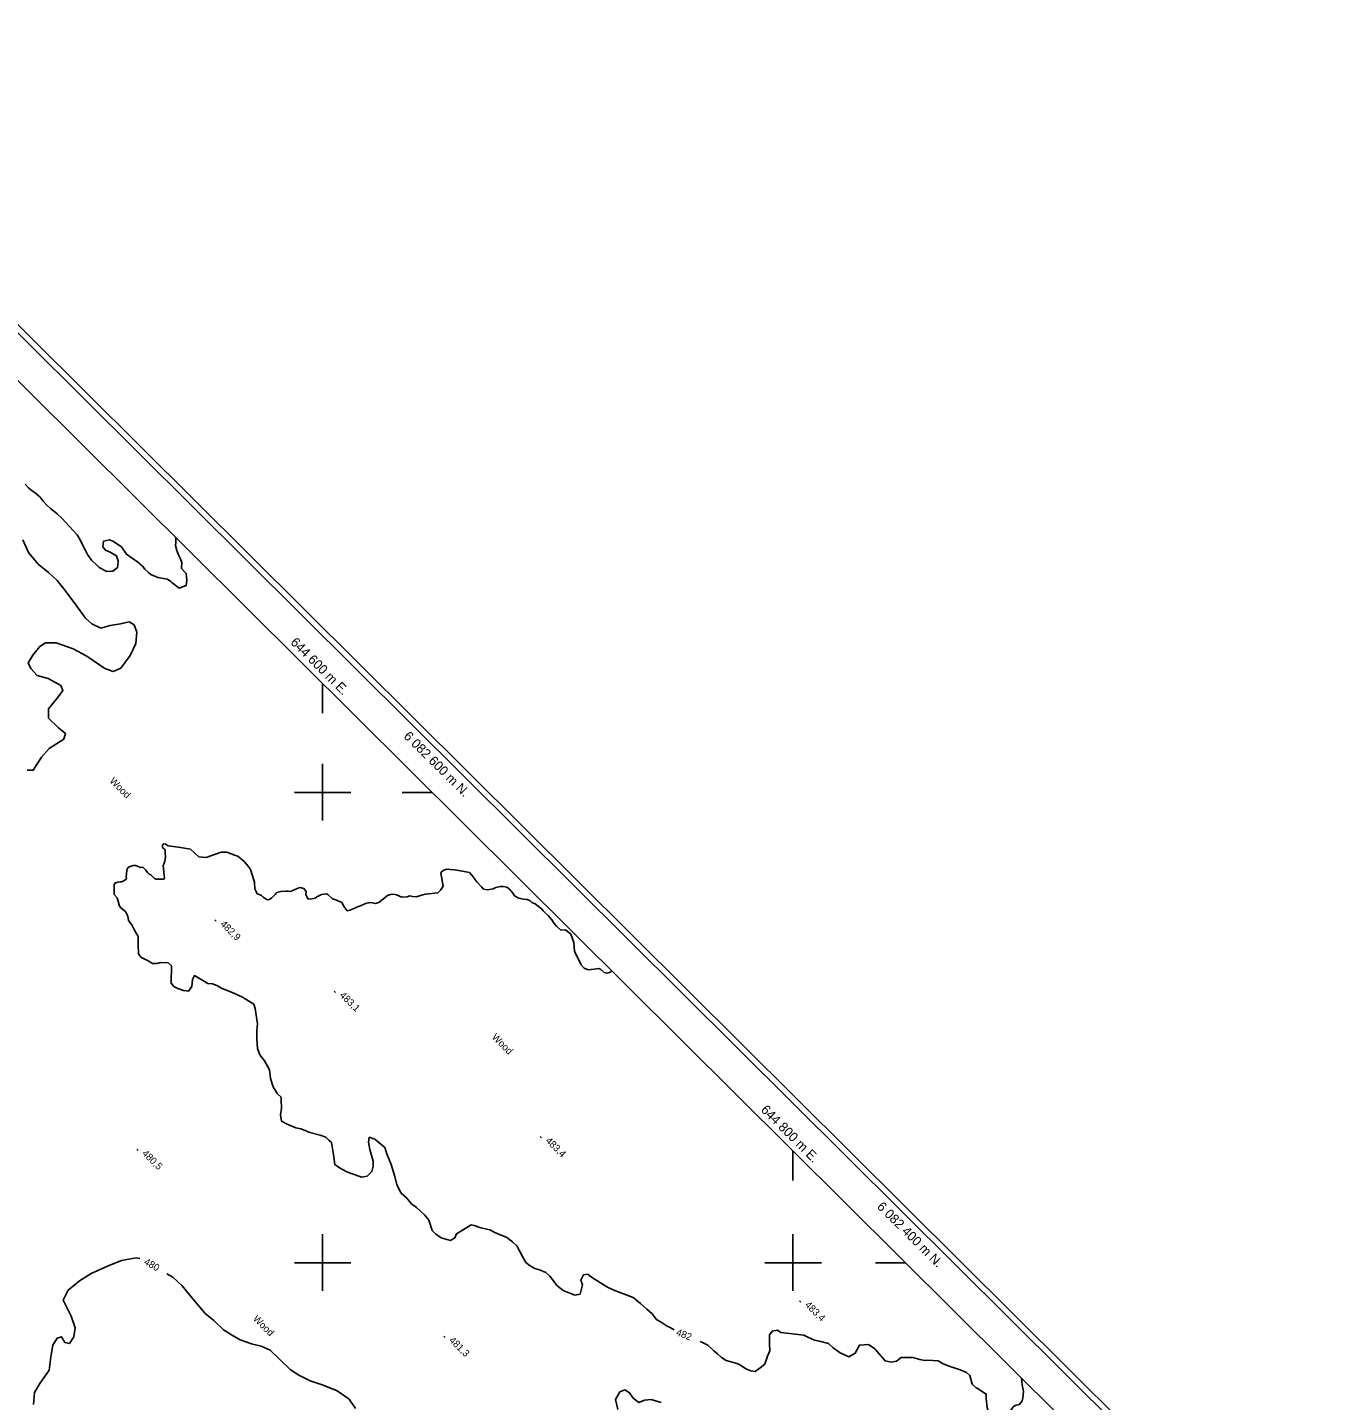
# Model space of a CAD drawing. Extents: x 642515 to 647219, y 6080136 to 6084356.
# Drawn here: x 644475 to 645031, y 6082341 to 6082925 of the extents above; entities that cross this region are included whole.
import ezdxf

# ---------------------------------------------------------------- set-up
doc = ezdxf.new("R2010")
doc.units = 0
for name, color, linetype in [('Level 1', 7, 'Continuous'), ('Level 2', 7, 'Continuous'), ('Level 3', 7, 'Continuous'), ('Level 44', 7, 'Continuous'), ('Level 60', 7, 'Continuous'), ('Level 61', 7, 'Continuous'), ('Level 7', 7, 'Continuous')]:
    doc.layers.add(name, color=color, linetype=linetype)

msp = doc.modelspace()

# ---------------------------------------------------------------- linework, layer by layer
at = {"layer": 'Level 1'}
for points in [[(644477.27, 6082339.82), (644477.66, 6082344.97), (644479.94, 6082348.8), (644483.85, 6082354.35), (644484.62, 6082360.09), (644485.46, 6082364.99), (644487.31, 6082367.98), (644489.11, 6082368.52), (644490.53, 6082366.24), (644492.46, 6082365.73), (644494.31, 6082368.64), (644494.97, 6082372.38), (644493.17, 6082377.42), (644489.77, 6082384.21), (644492, 6082388.48), (644496.77, 6082392.33), (644501.73, 6082395.53), (644508.73, 6082398.68), (644514.68, 6082401), (644520.81, 6082402.15), (644522.36, 6082401.84)], [(644533.84, 6082395.39), (644536.4, 6082393.98), (644540.45, 6082390.32), (644543.53, 6082386.46), (644547.25, 6082382.09), (644550.12, 6082378.5), (644553.89, 6082375.56), (644558.04, 6082371.51), (644561.44, 6082369.37), (644565.12, 6082367.29), (644569.88, 6082365.63), (644574.04, 6082364.67), (644577.83, 6082362.96), (644582.06, 6082358.75), (644586.26, 6082354.66), (644589.95, 6082352.33), (644594.87, 6082349.91), (644600.42, 6082348.01), (644606.35, 6082345.6), (644611.37, 6082342.01), (644614.08, 6082338.16)], [(644724.65, 6082341.93), (644726.49, 6082345.17), (644728.64, 6082346.1), (644730.61, 6082344.78), (644732.14, 6082342.54), (644734.56, 6082340.59), (644736.94, 6082341.7), (644739.82, 6082341.9), (644743.99, 6082340.61)], [(644725.67, 6082337.67), (644724.65, 6082341.93)]]:
    msp.add_lwpolyline(points, dxfattribs=at)
at = {"layer": 'Level 2'}
for points in [[(644537.74, 6082708.3), (644537.73, 6082708.24), (644537.65, 6082706.28), (644537.53, 6082704.97), (644538.1, 6082702.89), (644538.73, 6082701.38), (644539.7, 6082699.4), (644540.25, 6082697.8), (644540.1, 6082695.27), (644542.05, 6082693.18), (644542.4, 6082690.19), (644542.08, 6082687.98), (644539.2, 6082686.85), (644536.11, 6082689.21), (644535.6, 6082689.67), (644534.19, 6082690.66), (644530.01, 6082691.5), (644527.12, 6082692.73), (644526.04, 6082693.57), (644524.52, 6082694.95), (644523.5, 6082696.2), (644521.56, 6082697.97), (644516.72, 6082701.29), (644514.65, 6082704.44), (644510.9, 6082706.93), (644509.5, 6082707.42), (644507.01, 6082706.89), (644506.69, 6082704.51), (644507.81, 6082703.02), (644509.79, 6082702.15), (644512.45, 6082700.66), (644513.26, 6082698.51), (644513.01, 6082696.55), (644512.96, 6082695.65), (644510.99, 6082694.17), (644508.4, 6082694.03), (644505.17, 6082695.73), (644504.24, 6082696.58), (644501.8, 6082698.81), (644500.16, 6082701.25), (644499.11, 6082703.14), (644498.05, 6082705.36), (644497.07, 6082707.51), (644495.77, 6082709.64), (644489.24, 6082716.7), (644487.47, 6082718.32), (644486.38, 6082719.15), (644484.37, 6082720.84), (644482.85, 6082722.22), (644481.24, 6082723.85), (644480.04, 6082725.58), (644478.1, 6082727.35), (644476.1, 6082728.71), (644475.01, 6082729.55), (644473.65, 6082731.1)], [(644524.91, 6082566.97), (644525.69, 6082565.95), (644526.38, 6082565.34), (644527.13, 6082564.97), (644527.72, 6082564.43), (644528.67, 6082563.42), (644529.34, 6082563.13), (644531.04, 6082563.14), (644532.51, 6082563.22), (644532.9, 6082563.48), (644532.75, 6082564.86), (644532.6, 6082566.24), (644532.38, 6082568.93), (644532.67, 6082569.6), (644533.1, 6082570.76), (644533.27, 6082572.32), (644533.25, 6082574.36), (644533.11, 6082575.42), (644532.84, 6082575.97), (644532.07, 6082576.67), (644532.01, 6082577.81), (644532.65, 6082578.17), (644533.3, 6082578.04), (644534.4, 6082577.36), (644538.82, 6082576.79), (644538.82, 6082576.79), (644543.91, 6082575.92), (644547.49, 6082572.68), (644550.6, 6082572.36), (644556.99, 6082574.66), (644559.43, 6082574.63), (644563.09, 6082573.19), (644564.08, 6082572.92), (644566.71, 6082570.69), (644568.52, 6082568.75), (644569.4, 6082567.33), (644569.78, 6082566.37), (644570.06, 6082565.49), (644571.04, 6082562.27), (644571.22, 6082561.96), (644571.36, 6082559.03), (644571.91, 6082557.91), (644572.2, 6082557.03), (644574.11, 6082556.24), (644574.88, 6082555.54), (644576.48, 6082554.4), (644577.37, 6082554.53), (644578.39, 6082555.16), (644579.25, 6082555.94), (644579.94, 6082556.71), (644580.64, 6082557.48), (644582.32, 6082557.98)], [(644551.34, 6082518.86), (644545.64, 6082522.14), (644544.75, 6082520.46), (644544.57, 6082517.52), (644543.05, 6082515.48), (644540.91, 6082515.85), (644538.59, 6082516.71), (644536.92, 6082517.59), (644535.71, 6082519), (644535.83, 6082526.35), (644534.47, 6082527.58), (644531.2, 6082527.73), (644529.6, 6082527.32), (644527.81, 6082527.38), (644525.96, 6082528.43), (644522.79, 6082530.05), (644521.9, 6082531.47), (644521.71, 6082535.38), (644521.7, 6082538.8), (644520.1, 6082541.49), (644519.01, 6082543.72), (644517.61, 6082545.6), (644517.36, 6082547.38), (644516.36, 6082549.37), (644515.69, 6082549.82), (644514.42, 6082550.82), (644513.8, 6082551.68), (644513.32, 6082553.21), (644512.73, 6082555.3), (644511.52, 6082556.7), (644511.45, 6082558), (644511.46, 6082559.39), (644511.47, 6082560.78), (644511.76, 6082561.45), (644513.12, 6082561.93), (644514.01, 6082562.06), (644514.66, 6082562.09), (644515.38, 6082562.38), (644516.4, 6082563), (644516.79, 6082563.43), (644516.66, 6082564.32), (644516.78, 6082565.31), (644516.85, 6082567.11), (644517.29, 6082567.95), (644517.92, 6082568.47), (644519.6, 6082568.97), (644520.74, 6082569.03), (644522.73, 6082568.16), (644523.62, 6082568.29), (644524.91, 6082566.97)], [(644582.32, 6082557.98), (644584.43, 6082558.1), (644585.49, 6082558.07), (644586.31, 6082557.95), (644587.43, 6082558.34), (644589.02, 6082559.08), (644590.38, 6082559.56), (644591.11, 6082559.52), (644592.19, 6082559.17), (644593.06, 6082557.91), (644593.05, 6082556.52), (644594.04, 6082554.7), (644595.57, 6082554.86), (644596.95, 6082555.02), (644597.73, 6082555.71), (644599.71, 6082556.72), (644600.76, 6082556.85), (644601.74, 6082556.91), (644602.32, 6082556.69), (644604.19, 6082555), (644604.45, 6082554.77), (644605.35, 6082554.57), (644607.35, 6082553.7), (644608.27, 6082553.18), (644609.33, 6082551.44), (644610.55, 6082549.71), (644611.68, 6082549.93), (644613.84, 6082550.79), (644615.26, 6082551.51), (644615.5, 6082551.61), (644618.77, 6082553.01), (644620.71, 6082553.28), (644622.52, 6082552.89), (644623.96, 6082553.29), (644624.83, 6082553.91), (644625.37, 6082554.34), (644626, 6082554.87), (644627.64, 6082556.18), (644629, 6082556.66), (644630.21, 6082556.81), (644631.53, 6082556.55), (644633.78, 6082555.45), (644636.13, 6082555.66), (644637.25, 6082556.05), (644638.4, 6082555.78), (644639.87, 6082555.7), (644642.76, 6082556.51), (644643.8, 6082556.81), (644649.14, 6082557.42), (644650.23, 6082558.46), (644651.44, 6082560.16), (644650.36, 6082565.65), (644650.65, 6082566.32), (644651.59, 6082567.02), (644652.88, 6082567.42)], [(644652.88, 6082567.42), (644654.34, 6082567.33), (644656.06, 6082567.18), (644658.03, 6082566.8), (644662.55, 6082565.98), (644663.58, 6082564.89), (644665.67, 6082562.07), (644667.73, 6082559.89), (644668.59, 6082558.96), (644670.31, 6082558.64), (644672.57, 6082559.09), (644673.76, 6082559.56), (644675.69, 6082559.99), (644676.02, 6082560.01), (644676.83, 6082560.05), (644678.47, 6082559.82), (644679.66, 6082558.74), (644681.04, 6082557.18), (644681.74, 6082556.08), (644683.58, 6082555.03), (644685.55, 6082554.65), (644687.11, 6082554.49), (644688.35, 6082553.98), (644689.12, 6082553.29), (644690.45, 6082552.71), (644693.24, 6082550.49), (644693.93, 6082549.71), (644695.98, 6082547.7), (644697.54, 6082545.83), (644698.5, 6082544.33), (644699.53, 6082543.24), (644701.41, 6082541.55), (644703.35, 6082541.65), (644705.72, 6082539.82), (644706.87, 6082536.3), (644707.21, 6082532.56), (644710.1, 6082526.68), (644711.31, 6082525.28), (644712.97, 6082524.55), (644715.64, 6082524.94), (644717.57, 6082525.21), (644718.41, 6082524.76), (644719.77, 6082523.53), (644721.01, 6082523.19), (644722.05, 6082523.49), (644723.07, 6082524.11)], [(644631.71, 6082433.21), (644630.88, 6082436.75), (644629.33, 6082441.88), (644627.48, 6082446.34), (644626.54, 6082449.06), (644622.3, 6082452.58), (644619.98, 6082453.43), (644619.6, 6082451.29), (644620.24, 6082448.23), (644621.62, 6082443.26), (644621.57, 6082441.14), (644621.03, 6082438.83), (644619.01, 6082436.93), (644616.76, 6082436.48), (644612.29, 6082438.03), (644610.47, 6082438.75), (644607.3, 6082440.37), (644605.27, 6082441.89), (644604.74, 6082446.09), (644603.83, 6082451.26), (644602.81, 6082452.18), (644601.45, 6082453.41), (644599.13, 6082454.26), (644594.68, 6082455.49), (644592.02, 6082456.65), (644590.86, 6082457.08), (644588.73, 6082457.45), (644584.74, 6082459.19), (644582.57, 6082460.21), (644582.27, 6082462.97), (644582.62, 6082465.76), (644582.44, 6082469.33), (644582.55, 6082470.48), (644580.85, 6082472.02), (644579.08, 6082474.86), (644577.93, 6082478.38), (644577.58, 6082482.11), (644575.43, 6082485.91), (644573.36, 6082488.41), (644572.41, 6082491.13), (644572.2, 6082495.36), (644572.19, 6082498.78), (644572.37, 6082501.73), (644571.39, 6082508.2), (644570.81, 6082509.96), (644566.11, 6082512.97), (644562.61, 6082514.57), (644560.62, 6082515.45), (644557.46, 6082516.74), (644555.12, 6082517.92), (644553.3, 6082518.64), (644551.34, 6082518.86)], [(644749.65, 6082371.62), (644747.92, 6082372.58), (644746.6, 6082373.16), (644744.42, 6082374.51), (644742.07, 6082376.01), (644740.17, 6082378.35), (644737.97, 6082380.34), (644735.25, 6082382.8), (644732.2, 6082385.24), (644723.93, 6082388.37), (644720.93, 6082389.84), (644714.4, 6082393.88), (644712.87, 6082395.26), (644711.1, 6082395), (644709.91, 6082392.66), (644710.66, 6082390.75), (644709.55, 6082386.78), (644707.3, 6082386.33), (644702.33, 6082388.34), (644699.62, 6082390.48), (644698.23, 6082392.35), (644696.67, 6082394.39), (644694.97, 6082395.92), (644692.31, 6082397.08), (644690.34, 6082397.62), (644688.33, 6082398.82), (644686.48, 6082400.18), (644685.05, 6082402.71), (644682.71, 6082407.31), (644680.84, 6082409), (644678.48, 6082410.82), (644675.33, 6082412.12), (644673.34, 6082412.99), (644671.17, 6082414.01), (644667.39, 6082414.94), (644664.58, 6082415.93), (644663.27, 6082416.19), (644657.11, 6082412.44), (644656.39, 6082410.61), (644654.5, 6082409.53), (644650.54, 6082410.62), (644648.18, 6082412.44), (644646.65, 6082413.83), (644645.3, 6082418.15), (644643.56, 6082420.33), (644639.99, 6082423.56), (644637.96, 6082425.08), (644635.72, 6082427.73), (644633.51, 6082429.73), (644631.71, 6082433.21)], [(644878.57, 6082346.62), (644877.91, 6082346.91), (644876.22, 6082348.44), (644875.23, 6082352.13), (644873.87, 6082353.36), (644871.22, 6082354.52), (644869.08, 6082355.21), (644866.44, 6082356.05), (644863.96, 6082357.05), (644861.78, 6082358.4), (644857.39, 6082358.65), (644856.09, 6082358.58), (644853.96, 6082358.95), (644851, 6082359.77), (644846.13, 6082359.83), (644844.09, 6082358.25), (644841.84, 6082357.81), (644839.22, 6082358.32), (644834.91, 6082363.45), (644832.23, 6082365.26), (644828.34, 6082365.05), (644826.56, 6082361.7), (644823.87, 6082360.09), (644820.22, 6082361.84), (644817.19, 6082363.96), (644815.16, 6082365.8), (644811.38, 6082366.73), (644809.25, 6082367.11), (644806.42, 6082368.42), (644804.76, 6082369.3), (644794.96, 6082370.4), (644793.45, 6082371.46), (644791.2, 6082371.01), (644790.13, 6082369.49), (644790.15, 6082365.75), (644790.29, 6082362.83), (644789.72, 6082361.17), (644789.42, 6082360.83), (644788.14, 6082357.02), (644786.1, 6082355.45), (644784.07, 6082353.88), (644782.11, 6082354.1), (644780.12, 6082354.96), (644777.43, 6082356.77), (644775.78, 6082357.33), (644771.66, 6082358.57), (644769.66, 6082359.77), (644767.96, 6082361.3), (644766.43, 6082362.68), (644763.88, 6082364.98), (644761.38, 6082366.31), (644760.7, 6082366.62)], [(644897.23, 6082351), (644897.49, 6082348.13), (644898.11, 6082345.4), (644897.76, 6082342.62), (644897.49, 6082341.3), (644896.43, 6082339.78), (644894.98, 6082339.54), (644893.87, 6082338.99), (644892.8, 6082337.47), (644891.12, 6082335.27), (644888.9, 6082334.17), (644886.1, 6082335.16), (644883.28, 6082336.47), (644882.69, 6082338.55), (644882.18, 6082342.43), (644882.26, 6082344.22), (644878.57, 6082346.62)]]:
    msp.add_lwpolyline(points, dxfattribs=at)
at = {"layer": 'Level 3'}
for p, q in [((644554.33, 6082545.84), (644554.9, 6082545.28)), ((644605.08, 6082515.58), (644605.66, 6082515.02)), ((644692.64, 6082453.72), (644693.21, 6082453.16)), ((644521.1, 6082448.34), (644521.67, 6082447.78)), ((644802.88, 6082383.92), (644803.45, 6082383.36)), ((644651.63, 6082368.88), (644652.2, 6082368.32))]:
    msp.add_line(p, q, dxfattribs=at)
at = {"layer": 'Level 60'}
for p, q in [((644600.09, 6082633.77), (644600.09, 6082646.39)), ((644633.94, 6082600), (644646.63, 6082600)), ((644800.09, 6082434.99), (644800.09, 6082447.6)), ((644835.17, 6082400), (644847.85, 6082400))]:
    msp.add_line(p, q, dxfattribs=at)
for points in [[(643756.15, 6083509.1), (645893.11, 6081385.05), (644652.25, 6080135.58), (642514.75, 6082260.08)], [(642518.29, 6082260.09), (643756.16, 6083505.56), (645889.57, 6081385.04), (644651.74, 6080139.63)], [(643756.23, 6083485.06), (645517.55, 6081734.46), (644300.6, 6080509.08), (642538.79, 6082260.16)]]:
    msp.add_lwpolyline(points, close=True, dxfattribs=at)
at = {"layer": 'Level 61'}
for p, q in [((644600, 6082612.16), (644600, 6082588.16)), ((644612.16, 6082600), (644588.16, 6082600)), ((644600, 6082412.16), (644600, 6082388.16)), ((644800, 6082412.16), (644800, 6082388.16)), ((644612.16, 6082400), (644588.16, 6082400)), ((644812.16, 6082400), (644788.16, 6082400))]:
    msp.add_line(p, q, dxfattribs=at)
at = {"layer": 'Level 7'}
msp.add_lwpolyline([(644472.61, 6082707.43), (644475.08, 6082702.07), (644479.23, 6082697.04), (644483.56, 6082693.58), (644487.31, 6082690.18), (644490.61, 6082685.93), (644495.23, 6082679.86), (644499.34, 6082674.1), (644502.06, 6082671.79), (644505.81, 6082669.94), (644509.84, 6082670.96), (644514.12, 6082671.76), (644517.91, 6082672.53), (644520.01, 6082671.24), (644521.13, 6082668.19), (644520.64, 6082663.34), (644518.27, 6082658.31), (644514.3, 6082652.87), (644511.03, 6082651.47), (644507.54, 6082652.77), (644499.88, 6082658.01), (644494.02, 6082661.15), (644486.89, 6082663.72), (644482.33, 6082663.65), (644479.88, 6082662.13), (644476.88, 6082658.46), (644475, 6082655.17), (644476.1, 6082652.77), (644478.69, 6082649.8), (644483.39, 6082648.49), (644488.83, 6082645.58), (644489.67, 6082643.42), (644487.76, 6082640.78), (644483.54, 6082635.58), (644483.56, 6082631.65), (644487.76, 6082627.54), (644490.81, 6082625.08), (644490.11, 6082622.75), (644483.87, 6082618.75), (644480.63, 6082614.99), (644477.07, 6082609.49), (644474.46, 6082609.52)], dxfattribs=at)

# ---------------------------------------------------------------- texts
at = {"layer": 'Level 1'}
msp.add_text('480', height=3, rotation=330.74442, dxfattribs=at).set_placement((644523.87, 6082399.6))
at = {"layer": 'Level 2'}
msp.add_text('482', height=3, rotation=338.6245, dxfattribs=at).set_placement((644750.12, 6082369.36))
at = {"layer": 'Level 3'}
for s, p in [('482,9', (644556.36, 6082543.8)), ('483,1', (644607.11, 6082513.54)), ('483,4', (644694.67, 6082451.68)), ('480,5', (644523.13, 6082446.3)), ('483,4', (644804.91, 6082381.88)), ('481,3', (644653.66, 6082366.84))]:
    msp.add_text(s, height=3, rotation=315.59, dxfattribs=at).set_placement(p)
at = {"layer": 'Level 44'}
for p in [(644509.3, 6082604.65), (644671.81, 6082495.73), (644570.27, 6082375.99)]:
    msp.add_text('Wood', height=3, rotation=315.1749, dxfattribs=at).set_placement(p)
at = {"layer": 'Level 61'}
for s, p in [('644 600 m E.', (644586.19, 6082663.54)), ('6 082 600 m N.', (644634.31, 6082623.61)), ('644 800 m E.', (644786.18, 6082464.75)), ('6 082 400 m N.', (644835.54, 6082423.6))]:
    msp.add_text(s, height=4, rotation=315.17501, dxfattribs=at).set_placement(p)

doc.saveas('drawing.dxf')
